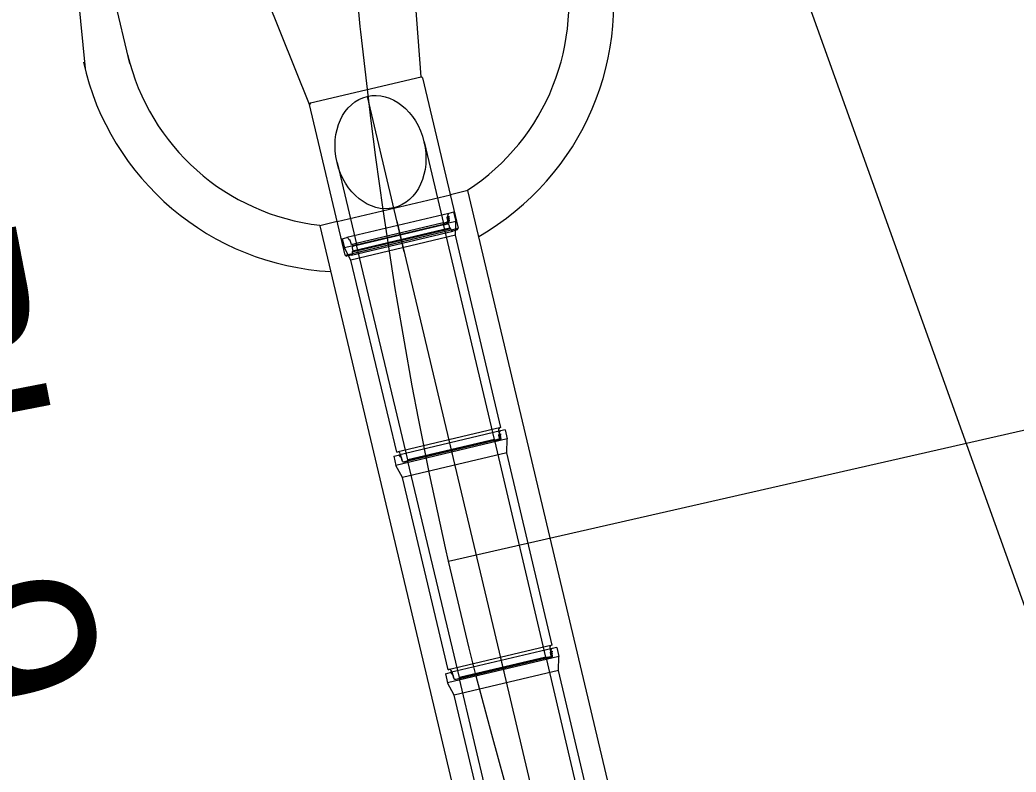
# Model space of a CAD drawing. Extents: x -583721 to -583071, y -1166145 to -1165065.
# Drawn here: x -583472.72 to -583461.59, y -1165314.07 to -1165305.66 of the extents above; entities that cross this region are included whole.
import ezdxf

# ---------------------------------------------------------------- set-up
doc = ezdxf.new("R2010")
doc.units = 0
for name, color, linetype in [('03_PC_POPIS_NAVRH', 7, 'Continuous'), ('21', 7, 'Continuous'), ('5', 7, 'Continuous'), ('Default', 7, 'Continuous'), ('KOTY', 7, 'Continuous'), ('TISK', 7, 'Continuous')]:
    doc.layers.add(name, color=color, linetype=linetype)

msp = doc.modelspace()

# ---------------------------------------------------------------- linework, layer by layer
at = {"layer": '03_PC_POPIS_NAVRH'}
msp.add_lwpolyline([(-583464.75, -1165303.13), (-583454.71, -1165331.15), (-583441.76, -1165362.61), (-583427, -1165399.08), (-583414.01, -1165432.94), (-583402.68, -1165467.21), (-583401.88, -1165473.68), (-583399.3, -1165487.37), (-583400.15, -1165499.25), (-583403.33, -1165538.26), (-583407.25, -1165561.02), (-583404.58, -1165574.64), (-583401.09, -1165602.76), (-583401.09, -1165613.37), (-583400.94, -1165621.86)], dxfattribs=at)
at = {"layer": '21'}
for p, q in [((-583472.256, -1165303.478), (-583471.996, -1165306.209)), ((-583468.239, -1165306.3), (-583468.414, -1165303.978)), ((-583469.486, -1165306.611), (-583470.36, -1165304.439)), ((-583471.494, -1165306.151), (-583471.751, -1165305.077))]:
    msp.add_line(p, q, dxfattribs=at)
for points in [[(-583466.04, -1165315.511), (-583465.846, -1165315.465), (-583467.716, -1165307.573), (-583467.911, -1165307.62)], [(-583469.176, -1165307.919), (-583469.37, -1165307.965), (-583467.5, -1165315.857), (-583467.305, -1165315.811)]]:
    msp.add_lwpolyline(points, dxfattribs=at)
for centre, major_axis, start_param, end_param in [((-583469.085, -1165305.482), (2.881, 0.838), 4.949313, 6.245248), ((-583469.086, -1165305.476), (-2.401, -0.698), 1.866555, 3.091327), ((-583469.086, -1165305.482), (2.881, 0.838), 3.078999, 4.374935), ((-583469.086, -1165305.476), (-2.401, -0.698), 6.23292, 7.457521)]:
    msp.add_ellipse(centre, major_axis=major_axis, ratio=0.99995, start_param=start_param, end_param=end_param, dxfattribs=at)
at = {"layer": '5'}
msp.add_line((-583468.427, -1165308.259), (-583468.839, -1165306.519), dxfattribs=at)
at = {"layer": 'Default'}
for p, q in [((-583469.475, -1165306.593), (-583468.239, -1165306.3)), ((-583469.475, -1165306.593), (-583468.239, -1165306.3)), ((-583468.221, -1165306.311), (-583468.239, -1165306.3)), ((-583468.221, -1165306.311), (-583468.239, -1165306.3)), ((-583468.221, -1165306.311), (-583467.822, -1165307.994)), ((-583469.475, -1165306.593), (-583469.486, -1165306.611)), ((-583469.475, -1165306.593), (-583469.486, -1165306.611)), ((-583469.087, -1165308.294), (-583469.486, -1165306.611)), ((-583468.205, -1165307.027), (-583467.985, -1165307.956)), ((-583469.178, -1165307.258), (-583468.958, -1165308.186)), ((-583469.176, -1165307.919), (-583467.911, -1165307.62)), ((-583467.874, -1165307.815), (-583467.927, -1165307.828)), ((-583467.874, -1165307.815), (-583467.85, -1165307.918)), ((-583467.85, -1165307.918), (-583469.096, -1165308.213)), ((-583467.927, -1165307.828), (-583469.067, -1165308.098)), ((-583468.508, -1165307.916), (-583467.891, -1165310.521)), ((-583467.99, -1165307.935), (-583467.949, -1165307.926)), ((-583467.955, -1165307.927), (-583467.949, -1165307.926)), ((-583467.949, -1165307.926), (-583467.955, -1165307.927)), ((-583467.953, -1165307.932), (-583467.955, -1165307.927)), ((-583467.955, -1165307.927), (-583467.953, -1165307.932)), ((-583467.935, -1165307.928), (-583467.953, -1165307.932)), ((-583467.935, -1165307.928), (-583467.953, -1165307.932)), ((-583467.945, -1165307.874), (-583467.938, -1165307.856)), ((-583467.945, -1165307.874), (-583467.939, -1165307.859)), ((-583467.945, -1165307.874), (-583467.939, -1165307.859)), ((-583467.945, -1165307.874), (-583467.939, -1165307.859)), ((-583467.938, -1165307.909), (-583467.945, -1165307.874)), ((-583467.938, -1165307.909), (-583467.945, -1165307.874)), ((-583467.939, -1165307.873), (-583467.943, -1165307.877)), ((-583467.943, -1165307.877), (-583467.941, -1165307.883)), ((-583467.941, -1165307.883), (-583467.937, -1165307.882)), ((-583467.935, -1165307.884), (-583467.941, -1165307.885)), ((-583467.941, -1165307.885), (-583467.939, -1165307.894)), ((-583467.939, -1165307.859), (-583467.939, -1165307.857)), ((-583467.939, -1165307.857), (-583467.935, -1165307.858)), ((-583467.939, -1165307.859), (-583467.939, -1165307.857)), ((-583467.939, -1165307.857), (-583467.939, -1165307.857)), ((-583467.939, -1165307.857), (-583467.935, -1165307.858)), ((-583467.937, -1165307.882), (-583467.939, -1165307.873)), ((-583467.939, -1165307.894), (-583467.934, -1165307.892)), ((-583467.932, -1165307.894), (-583467.939, -1165307.896)), ((-583467.939, -1165307.896), (-583467.937, -1165307.905)), ((-583467.938, -1165307.856), (-583467.937, -1165307.84)), ((-583467.937, -1165307.905), (-583467.93, -1165307.903)), ((-583467.937, -1165307.918), (-583467.928, -1165307.916)), ((-583467.928, -1165307.916), (-583467.937, -1165307.918)), ((-583467.928, -1165307.905), (-583467.936, -1165307.907)), ((-583467.928, -1165307.905), (-583467.936, -1165307.907)), ((-583467.935, -1165307.858), (-583467.927, -1165307.859)), ((-583467.935, -1165307.858), (-583467.927, -1165307.859)), ((-583467.935, -1165307.864), (-583467.926, -1165307.869)), ((-583467.926, -1165307.869), (-583467.935, -1165307.864)), ((-583467.935, -1165307.864), (-583467.93, -1165307.883)), ((-583467.935, -1165307.864), (-583467.93, -1165307.883)), ((-583467.934, -1165307.892), (-583467.935, -1165307.884)), ((-583467.93, -1165307.903), (-583467.932, -1165307.894)), ((-583467.929, -1165307.929), (-583467.931, -1165307.926)), ((-583467.931, -1165307.926), (-583467.929, -1165307.929)), ((-583467.93, -1165307.883), (-583467.927, -1165307.882)), ((-583467.93, -1165307.883), (-583467.927, -1165307.882)), ((-583467.926, -1165307.887), (-583467.929, -1165307.888)), ((-583467.929, -1165307.888), (-583467.926, -1165307.887)), ((-583467.929, -1165307.888), (-583467.924, -1165307.91)), ((-583467.929, -1165307.888), (-583467.924, -1165307.91)), ((-583467.925, -1165307.926), (-583467.929, -1165307.929)), ((-583467.925, -1165307.926), (-583467.929, -1165307.929)), ((-583467.927, -1165307.859), (-583467.926, -1165307.869)), ((-583467.927, -1165307.859), (-583467.926, -1165307.869)), ((-583467.927, -1165307.882), (-583467.926, -1165307.887)), ((-583467.927, -1165307.882), (-583467.926, -1165307.887)), ((-583467.927, -1165307.923), (-583467.925, -1165307.926)), ((-583467.927, -1165307.923), (-583467.925, -1165307.926)), ((-583467.855, -1165308.073), (-583467.85, -1165307.918)), ((-583469.087, -1165308.294), (-583467.822, -1165307.994)), ((-583469.016, -1165308.293), (-583467.885, -1165308.025)), ((-583467.907, -1165307.999), (-583469.009, -1165308.26)), ((-583469.005, -1165308.275), (-583467.903, -1165308.013)), ((-583469, -1165308.247), (-583467.92, -1165307.991)), ((-583467.99, -1165307.935), (-583468.963, -1165308.166)), ((-583467.985, -1165307.956), (-583468.958, -1165308.186)), ((-583467.419, -1165310.356), (-583467.99, -1165307.935)), ((-583467.985, -1165307.956), (-583467.944, -1165307.946)), ((-583467.929, -1165307.956), (-583467.92, -1165307.991)), ((-583467.907, -1165307.999), (-583467.92, -1165307.991)), ((-583467.907, -1165307.999), (-583467.903, -1165308.013)), ((-583467.833, -1165308.012), (-583467.885, -1165308.025)), ((-583467.833, -1165308.012), (-583467.822, -1165307.994)), ((-583469.12, -1165308.111), (-583469.067, -1165308.098)), ((-583469.12, -1165308.111), (-583469.096, -1165308.213)), ((-583469.045, -1165308.119), (-583469.053, -1165308.105)), ((-583469.03, -1165308.132), (-583469.045, -1165308.119)), ((-583469.021, -1165308.165), (-583469.03, -1165308.132)), ((-583469.021, -1165308.165), (-583469.03, -1165308.132)), ((-583467.855, -1165308.073), (-583469.022, -1165308.349)), ((-583467.348, -1165310.222), (-583467.855, -1165308.073)), ((-583469.022, -1165308.349), (-583469.096, -1165308.213)), ((-583469.009, -1165308.212), (-583469, -1165308.247)), ((-583469.009, -1165308.26), (-583469, -1165308.247)), ((-583469.009, -1165308.26), (-583469.005, -1165308.275)), ((-583468.963, -1165308.166), (-583469.004, -1165308.176)), ((-583469.004, -1165308.176), (-583468.998, -1165308.174)), ((-583468.958, -1165308.186), (-583468.999, -1165308.196)), ((-583468.387, -1165310.585), (-583468.963, -1165308.166)), ((-583469.087, -1165308.294), (-583469.069, -1165308.305)), ((-583469.016, -1165308.293), (-583469.069, -1165308.305)), ((-583468.511, -1165310.497), (-583469.022, -1165308.349)), ((-583467.348, -1165310.222), (-583468.511, -1165310.497)), ((-583467.351, -1165310.26), (-583468.491, -1165310.531)), ((-583467.373, -1165310.256), (-583467.359, -1165310.329)), ((-583467.348, -1165310.222), (-583467.353, -1165310.223)), ((-583467.298, -1165310.248), (-583467.351, -1165310.26)), ((-583467.298, -1165310.248), (-583467.274, -1165310.35)), ((-583467.274, -1165310.35), (-583468.519, -1165310.645)), ((-583467.409, -1165310.362), (-583468.393, -1165310.595)), ((-583467.419, -1165310.356), (-583468.387, -1165310.585)), ((-583467.413, -1165310.368), (-583468.386, -1165310.598)), ((-583467.932, -1165310.349), (-583467.314, -1165312.954)), ((-583467.419, -1165310.356), (-583467.409, -1165310.362)), ((-583467.413, -1165310.368), (-583467.373, -1165310.358)), ((-583466.842, -1165312.788), (-583467.413, -1165310.368)), ((-583467.369, -1165310.352), (-583467.409, -1165310.362)), ((-583467.378, -1165310.359), (-583467.373, -1165310.358)), ((-583467.373, -1165310.358), (-583467.378, -1165310.359)), ((-583467.377, -1165310.365), (-583467.378, -1165310.359)), ((-583467.378, -1165310.359), (-583467.377, -1165310.365)), ((-583467.358, -1165310.361), (-583467.377, -1165310.365)), ((-583467.358, -1165310.361), (-583467.377, -1165310.365)), ((-583467.368, -1165310.307), (-583467.361, -1165310.289)), ((-583467.368, -1165310.307), (-583467.362, -1165310.291)), ((-583467.368, -1165310.307), (-583467.362, -1165310.291)), ((-583467.368, -1165310.307), (-583467.362, -1165310.291)), ((-583467.362, -1165310.341), (-583467.368, -1165310.307)), ((-583467.362, -1165310.341), (-583467.368, -1165310.307)), ((-583467.363, -1165310.305), (-583467.366, -1165310.309)), ((-583467.366, -1165310.309), (-583467.365, -1165310.315)), ((-583467.365, -1165310.315), (-583467.361, -1165310.315)), ((-583467.359, -1165310.317), (-583467.364, -1165310.318)), ((-583467.364, -1165310.318), (-583467.362, -1165310.326)), ((-583467.362, -1165310.291), (-583467.363, -1165310.289)), ((-583467.363, -1165310.289), (-583467.358, -1165310.291)), ((-583467.362, -1165310.291), (-583467.363, -1165310.289)), ((-583467.363, -1165310.289), (-583467.363, -1165310.289)), ((-583467.363, -1165310.289), (-583467.358, -1165310.291)), ((-583467.361, -1165310.315), (-583467.363, -1165310.305)), ((-583467.362, -1165310.326), (-583467.357, -1165310.325)), ((-583467.355, -1165310.327), (-583467.362, -1165310.328)), ((-583467.362, -1165310.328), (-583467.36, -1165310.337)), ((-583467.361, -1165310.289), (-583467.361, -1165310.273)), ((-583467.361, -1165310.351), (-583467.351, -1165310.348)), ((-583467.351, -1165310.348), (-583467.361, -1165310.351)), ((-583467.36, -1165310.337), (-583467.353, -1165310.335)), ((-583467.352, -1165310.337), (-583467.36, -1165310.339)), ((-583467.352, -1165310.337), (-583467.36, -1165310.339)), ((-583467.357, -1165310.325), (-583467.359, -1165310.317)), ((-583467.359, -1165310.329), (-583467.359, -1165310.34)), ((-583467.358, -1165310.291), (-583467.35, -1165310.292)), ((-583467.358, -1165310.291), (-583467.35, -1165310.292)), ((-583467.358, -1165310.296), (-583467.35, -1165310.302)), ((-583467.35, -1165310.302), (-583467.358, -1165310.296)), ((-583467.358, -1165310.296), (-583467.354, -1165310.316)), ((-583467.358, -1165310.296), (-583467.354, -1165310.316)), ((-583467.353, -1165310.335), (-583467.355, -1165310.327)), ((-583467.354, -1165310.316), (-583467.351, -1165310.315)), ((-583467.354, -1165310.316), (-583467.351, -1165310.315)), ((-583467.353, -1165310.361), (-583467.354, -1165310.359)), ((-583467.354, -1165310.359), (-583467.353, -1165310.361)), ((-583467.35, -1165310.32), (-583467.353, -1165310.32)), ((-583467.353, -1165310.32), (-583467.347, -1165310.343)), ((-583467.353, -1165310.32), (-583467.347, -1165310.343)), ((-583467.353, -1165310.32), (-583467.35, -1165310.32)), ((-583467.349, -1165310.358), (-583467.353, -1165310.361)), ((-583467.349, -1165310.358), (-583467.353, -1165310.361)), ((-583467.351, -1165310.315), (-583467.35, -1165310.32)), ((-583467.351, -1165310.315), (-583467.35, -1165310.32)), ((-583467.351, -1165310.356), (-583467.349, -1165310.358)), ((-583467.351, -1165310.356), (-583467.349, -1165310.358)), ((-583467.35, -1165310.292), (-583467.35, -1165310.302)), ((-583467.35, -1165310.292), (-583467.35, -1165310.302)), ((-583467.278, -1165310.505), (-583467.274, -1165310.35)), ((-583468.543, -1165310.543), (-583468.491, -1165310.531)), ((-583468.543, -1165310.543), (-583468.519, -1165310.645)), ((-583468.511, -1165310.497), (-583468.505, -1165310.496)), ((-583468.469, -1165310.551), (-583468.476, -1165310.537)), ((-583468.473, -1165310.516), (-583468.453, -1165310.588)), ((-583468.454, -1165310.564), (-583468.469, -1165310.551)), ((-583468.445, -1165310.598), (-583468.454, -1165310.564)), ((-583468.445, -1165310.598), (-583468.454, -1165310.564)), ((-583468.453, -1165310.588), (-583468.448, -1165310.598)), ((-583467.278, -1165310.505), (-583468.446, -1165310.782)), ((-583468.433, -1165310.604), (-583468.393, -1165310.595)), ((-583468.386, -1165310.598), (-583468.427, -1165310.608)), ((-583468.387, -1165310.585), (-583468.393, -1165310.595)), ((-583467.81, -1165313.018), (-583468.386, -1165310.598)), ((-583466.771, -1165312.654), (-583467.278, -1165310.505)), ((-583468.446, -1165310.782), (-583468.519, -1165310.645)), ((-583468.427, -1165310.608), (-583468.422, -1165310.607)), ((-583467.934, -1165312.93), (-583468.446, -1165310.782)), ((-583466.771, -1165312.654), (-583467.934, -1165312.93)), ((-583466.774, -1165312.693), (-583467.914, -1165312.963)), ((-583466.797, -1165312.688), (-583466.782, -1165312.762)), ((-583466.785, -1165312.721), (-583466.784, -1165312.705)), ((-583466.771, -1165312.654), (-583466.777, -1165312.656)), ((-583466.721, -1165312.68), (-583466.774, -1165312.693)), ((-583466.721, -1165312.68), (-583466.697, -1165312.783)), ((-583466.697, -1165312.783), (-583467.943, -1165313.078)), ((-583466.833, -1165312.794), (-583467.816, -1165313.027)), ((-583466.842, -1165312.788), (-583467.81, -1165313.018)), ((-583466.837, -1165312.8), (-583467.81, -1165313.031)), ((-583467.355, -1165312.781), (-583466.738, -1165315.386)), ((-583466.842, -1165312.788), (-583466.833, -1165312.794)), ((-583466.837, -1165312.8), (-583466.796, -1165312.791)), ((-583466.266, -1165315.221), (-583466.837, -1165312.8)), ((-583466.792, -1165312.785), (-583466.833, -1165312.794)), ((-583466.802, -1165312.792), (-583466.796, -1165312.791)), ((-583466.796, -1165312.791), (-583466.802, -1165312.792)), ((-583466.8, -1165312.797), (-583466.802, -1165312.792)), ((-583466.802, -1165312.792), (-583466.8, -1165312.797)), ((-583466.782, -1165312.793), (-583466.8, -1165312.797)), ((-583466.782, -1165312.793), (-583466.8, -1165312.797)), ((-583466.792, -1165312.739), (-583466.785, -1165312.721)), ((-583466.792, -1165312.739), (-583466.786, -1165312.724)), ((-583466.792, -1165312.739), (-583466.786, -1165312.724)), ((-583466.792, -1165312.739), (-583466.786, -1165312.724)), ((-583466.785, -1165312.773), (-583466.792, -1165312.739)), ((-583466.785, -1165312.773), (-583466.792, -1165312.739)), ((-583466.786, -1165312.738), (-583466.789, -1165312.742)), ((-583466.789, -1165312.742), (-583466.788, -1165312.748)), ((-583466.788, -1165312.748), (-583466.784, -1165312.747)), ((-583466.782, -1165312.749), (-583466.788, -1165312.75)), ((-583466.788, -1165312.75), (-583466.786, -1165312.759)), ((-583466.786, -1165312.724), (-583466.786, -1165312.722)), ((-583466.786, -1165312.722), (-583466.782, -1165312.723)), ((-583466.786, -1165312.724), (-583466.786, -1165312.722)), ((-583466.786, -1165312.722), (-583466.786, -1165312.722)), ((-583466.786, -1165312.722), (-583466.782, -1165312.723)), ((-583466.784, -1165312.747), (-583466.786, -1165312.738)), ((-583466.786, -1165312.759), (-583466.78, -1165312.757)), ((-583466.779, -1165312.759), (-583466.786, -1165312.761)), ((-583466.786, -1165312.761), (-583466.784, -1165312.769)), ((-583466.784, -1165312.769), (-583466.777, -1165312.768)), ((-583466.784, -1165312.783), (-583466.775, -1165312.781)), ((-583466.775, -1165312.781), (-583466.784, -1165312.783)), ((-583466.775, -1165312.77), (-583466.783, -1165312.772)), ((-583466.775, -1165312.77), (-583466.783, -1165312.772)), ((-583466.782, -1165312.723), (-583466.774, -1165312.724)), ((-583466.782, -1165312.723), (-583466.774, -1165312.724)), ((-583466.782, -1165312.729), (-583466.773, -1165312.734)), ((-583466.773, -1165312.734), (-583466.782, -1165312.729)), ((-583466.782, -1165312.729), (-583466.777, -1165312.748)), ((-583466.782, -1165312.729), (-583466.777, -1165312.748)), ((-583466.78, -1165312.757), (-583466.782, -1165312.749)), ((-583466.782, -1165312.762), (-583466.782, -1165312.772)), ((-583466.777, -1165312.768), (-583466.779, -1165312.759)), ((-583466.776, -1165312.794), (-583466.778, -1165312.791)), ((-583466.778, -1165312.791), (-583466.776, -1165312.794)), ((-583466.777, -1165312.748), (-583466.774, -1165312.747)), ((-583466.777, -1165312.748), (-583466.774, -1165312.747)), ((-583466.773, -1165312.752), (-583466.776, -1165312.753)), ((-583466.776, -1165312.753), (-583466.773, -1165312.752)), ((-583466.776, -1165312.753), (-583466.771, -1165312.775)), ((-583466.776, -1165312.753), (-583466.771, -1165312.775)), ((-583466.772, -1165312.791), (-583466.776, -1165312.794)), ((-583466.772, -1165312.791), (-583466.776, -1165312.794)), ((-583466.774, -1165312.724), (-583466.773, -1165312.734)), ((-583466.774, -1165312.724), (-583466.773, -1165312.734)), ((-583466.774, -1165312.747), (-583466.773, -1165312.752)), ((-583466.774, -1165312.747), (-583466.773, -1165312.752)), ((-583466.774, -1165312.788), (-583466.772, -1165312.791)), ((-583466.774, -1165312.788), (-583466.772, -1165312.791)), ((-583466.702, -1165312.938), (-583466.697, -1165312.783)), ((-583467.934, -1165312.93), (-583467.929, -1165312.929)), ((-583466.702, -1165312.938), (-583467.869, -1165313.214)), ((-583466.195, -1165315.087), (-583466.702, -1165312.938)), ((-583467.967, -1165312.976), (-583467.914, -1165312.963)), ((-583467.967, -1165312.976), (-583467.943, -1165313.078)), ((-583467.892, -1165312.984), (-583467.9, -1165312.97)), ((-583467.896, -1165312.949), (-583467.876, -1165313.021)), ((-583467.877, -1165312.997), (-583467.892, -1165312.984)), ((-583467.868, -1165313.03), (-583467.877, -1165312.997)), ((-583467.868, -1165313.03), (-583467.877, -1165312.997)), ((-583467.876, -1165313.021), (-583467.871, -1165313.03)), ((-583467.857, -1165313.037), (-583467.816, -1165313.027)), ((-583467.81, -1165313.031), (-583467.851, -1165313.041)), ((-583467.851, -1165313.041), (-583467.845, -1165313.039)), ((-583467.81, -1165313.018), (-583467.816, -1165313.027)), ((-583467.234, -1165315.45), (-583467.81, -1165313.031)), ((-583467.869, -1165313.214), (-583467.943, -1165313.078)), ((-583467.358, -1165315.362), (-583467.869, -1165313.214))]:
    msp.add_line(p, q, dxfattribs=at)
for points in [[(-583467.949, -1165307.926), (-583467.945, -1165307.925), (-583467.94, -1165307.921), (-583467.938, -1165307.914), (-583467.938, -1165307.909)], [(-583469.004, -1165308.176), (-583469.008, -1165308.177), (-583469.014, -1165308.175), (-583469.019, -1165308.17), (-583469.021, -1165308.165)], [(-583467.373, -1165310.358), (-583467.369, -1165310.357), (-583467.364, -1165310.353), (-583467.361, -1165310.346), (-583467.362, -1165310.341)], [(-583468.427, -1165310.608), (-583468.431, -1165310.609), (-583468.437, -1165310.608), (-583468.443, -1165310.603), (-583468.445, -1165310.598)], [(-583466.796, -1165312.791), (-583466.792, -1165312.79), (-583466.787, -1165312.786), (-583466.785, -1165312.779), (-583466.785, -1165312.773)], [(-583467.851, -1165313.041), (-583467.855, -1165313.041), (-583467.861, -1165313.04), (-583467.866, -1165313.035), (-583467.868, -1165313.03)]]:
    msp.add_lwpolyline(points, dxfattribs=at)
for points in [[(-583467.939, -1165307.873), (-583467.943, -1165307.877), (-583467.941, -1165307.883), (-583467.937, -1165307.882)], [(-583467.935, -1165307.884), (-583467.941, -1165307.885), (-583467.939, -1165307.894), (-583467.934, -1165307.892)], [(-583467.932, -1165307.894), (-583467.939, -1165307.896), (-583467.937, -1165307.905), (-583467.93, -1165307.903)], [(-583467.363, -1165310.305), (-583467.366, -1165310.309), (-583467.365, -1165310.315), (-583467.361, -1165310.315)], [(-583467.359, -1165310.317), (-583467.364, -1165310.318), (-583467.362, -1165310.326), (-583467.357, -1165310.325)], [(-583467.355, -1165310.327), (-583467.362, -1165310.328), (-583467.36, -1165310.337), (-583467.353, -1165310.335)], [(-583466.786, -1165312.738), (-583466.789, -1165312.742), (-583466.788, -1165312.748), (-583466.784, -1165312.747)], [(-583466.782, -1165312.749), (-583466.788, -1165312.75), (-583466.786, -1165312.759), (-583466.78, -1165312.757)], [(-583466.779, -1165312.759), (-583466.786, -1165312.761), (-583466.784, -1165312.769), (-583466.777, -1165312.768)]]:
    msp.add_lwpolyline(points, close=True, dxfattribs=at)
msp.add_ellipse((-583468.692, -1165307.142), major_axis=(0.148, -0.623), ratio=0.780386, dxfattribs=at)
for centre, major_axis, start_param, end_param in [((-583467.952, -1165307.911), (-0.0141, -0.0041), 1.520531, 3.056421), ((-583467.924, -1165307.841), (-0.0125, -0.0036), 4.662124, 5.971121), ((-583467.952, -1165307.911), (-0.0159, -0.0046), 2.4131, 3.131964), ((-583467.952, -1165307.911), (-0.0159, -0.0046), 2.4131, 3.131964), ((-583467.938, -1165307.914), (-0.0141, -0.0041), 1.520531, 1.808837), ((-583467.938, -1165307.914), (-0.0141, -0.0041), 1.520531, 1.808837), ((-583467.972, -1165307.914), (-0.043, -0.0125), 2.809919, 3.06074), ((-583467.938, -1165307.914), (-0.0141, -0.0041), 2.139602, 3.091327), ((-583467.938, -1165307.914), (-0.0141, -0.0041), 2.139602, 3.091327), ((-583467.941, -1165307.959), (-0.0125, -0.0036), 3.091327, 4.662124), ((-583467.889, -1165308.01), (-0.0144, -0.0042), 6.23292, 7.803716), ((-583469.064, -1165308.111), (-0.0125, -0.0036), 3.353127, 4.662124), ((-583468.996, -1165308.209), (-0.0125, -0.0036), 4.662124, 6.23292), ((-583469.02, -1165308.278), (-0.0144, -0.0042), 1.520531, 3.091327), ((-583467.347, -1165310.249), (-0.0259, -0.0075), 4.662124, 6.23292), ((-583467.348, -1165310.273), (-0.0125, -0.0036), 4.662124, 5.971121), ((-583467.376, -1165310.344), (-0.0141, -0.0041), 1.520531, 3.056421), ((-583467.372, -1165310.339), (-0.0125, -0.0036), 1.520531, 2.829528), ((-583467.376, -1165310.344), (-0.0159, -0.0046), 2.4131, 3.131964), ((-583467.376, -1165310.344), (-0.0159, -0.0046), 2.4131, 3.131964), ((-583467.362, -1165310.346), (-0.0141, -0.0041), 1.520531, 1.808837), ((-583467.362, -1165310.346), (-0.0141, -0.0041), 1.520531, 1.808837), ((-583467.396, -1165310.346), (-0.043, -0.0125), 2.809919, 3.06074), ((-583467.362, -1165310.346), (-0.0141, -0.0041), 2.139602, 3.091327), ((-583467.362, -1165310.346), (-0.0141, -0.0041), 2.139602, 3.091327), ((-583468.499, -1165310.522), (-0.0259, -0.0075), 3.091327, 4.662124), ((-583468.488, -1165310.543), (-0.0125, -0.0036), 3.353127, 4.662124), ((-583468.436, -1165310.592), (-0.0125, -0.0036), 0.211534, 1.520531), ((-583466.771, -1165312.682), (-0.0259, -0.0075), 4.662124, 6.23292), ((-583466.771, -1165312.706), (-0.0125, -0.0036), 4.662124, 5.971121), ((-583466.799, -1165312.776), (-0.0141, -0.0041), 1.520531, 3.056421), ((-583466.795, -1165312.772), (-0.0125, -0.0036), 1.520531, 2.829528), ((-583466.799, -1165312.776), (-0.0159, -0.0046), 2.4131, 3.131964), ((-583466.799, -1165312.776), (-0.0159, -0.0046), 2.4131, 3.131964), ((-583466.785, -1165312.779), (-0.0141, -0.0041), 1.520531, 1.808837), ((-583466.785, -1165312.779), (-0.0141, -0.0041), 1.520531, 1.808837), ((-583466.819, -1165312.779), (-0.043, -0.0125), 2.809919, 3.06074), ((-583466.785, -1165312.779), (-0.0141, -0.0041), 2.139602, 3.091327), ((-583466.785, -1165312.779), (-0.0141, -0.0041), 2.139602, 3.091327), ((-583467.922, -1165312.955), (-0.0259, -0.0075), 3.091327, 4.662124), ((-583467.911, -1165312.976), (-0.0125, -0.0036), 3.353127, 4.662124), ((-583467.86, -1165313.024), (-0.0125, -0.0036), 0.211534, 1.520531)]:
    msp.add_ellipse(centre, major_axis=major_axis, ratio=0.99995, start_param=start_param, end_param=end_param, dxfattribs=at)
at = {"layer": 'KOTY'}
msp.add_lwpolyline([(-583467.233, -1165314.429), (-583467.449, -1165313.656), (-583467.621, -1165313.003), (-583467.7, -1165312.688), (-583467.932, -1165311.715), (-583467.966, -1165311.567), (-583468.145, -1165310.738), (-583468.268, -1165310.12), (-583468.337, -1165309.757), (-583468.511, -1165308.772), (-583468.528, -1165308.666), (-583468.664, -1165307.784), (-583468.745, -1165307.204), (-583468.798, -1165306.793), (-583468.911, -1165305.799), (-583468.918, -1165305.737), (-583469.005, -1165304.804)], dxfattribs=at)
at = {"layer": 'TISK'}
msp.add_lwpolyline([(-583467.932, -1165311.715), (-583419.182, -1165300.606)], dxfattribs=at)

# ---------------------------------------------------------------- texts
msp.add_text('OBL 9', height=2, rotation=280.969, dxfattribs=at).set_placement((-583475.171, -1165306.096))

doc.saveas('drawing.dxf')
